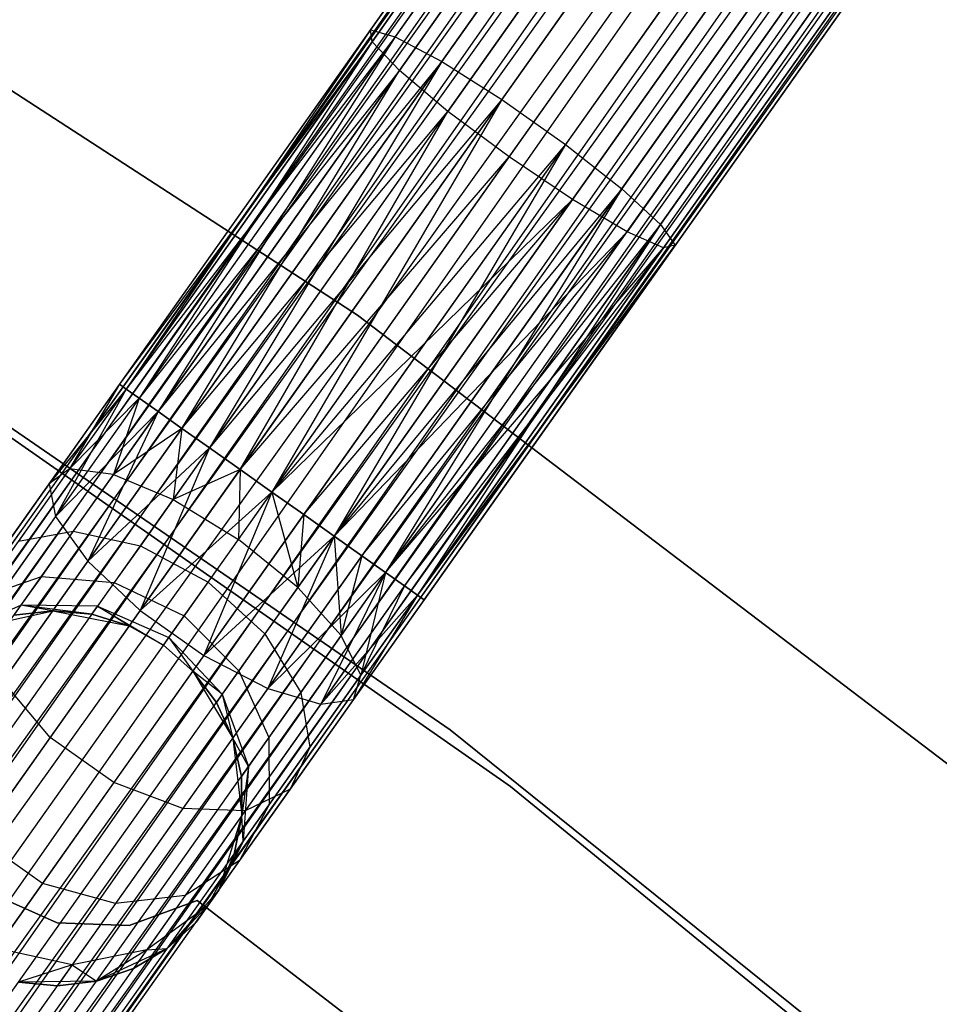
# Model space of a CAD drawing. Extents: x -102 to 102, y -101 to 102.
# Tile 449 of 481: x 34.75 to 39.65, y 48.26 to 53.51. Entities that reach past the tile are written whole.
import ezdxf

# ---------------------------------------------------------------- set-up
doc = ezdxf.new("R2010")
doc.units = 0
doc.header["$LTSCALE"] = 25.4
doc.layers.get('0').update_dxf_attribs({"linetype": 'CONTINUOUS'})

# ---------------------------------------------------------------- blocks, each defined once
blk = doc.blocks.new('NL2500011659_STL')
at = {"color": 0}
for p, q in [((24.1896, 35.8917, -7.3955), (45.7874, 66.402, -7.3955)), ((24.1896, 35.8917, -7.6045), (45.7874, 66.402, -7.3955)), ((24.1896, 35.8917, -7.6045), (45.7874, 66.402, -7.3955)), ((24.1896, 35.8917, -7.3955), (45.7874, 66.402, -7.3955)), ((45.8228, 66.3769, -7.809), (24.1896, 35.8917, -7.6045)), ((45.8228, 66.3769, -7.809), (24.1896, 35.8917, -7.6045)), ((45.7874, 66.402, -7.3955), (24.2251, 35.8666, -7.191)), ((45.7874, 66.402, -7.3955), (24.2251, 35.8666, -7.191)), ((24.2251, 35.8666, -7.809), (45.8228, 66.3769, -7.809)), ((24.2251, 35.8666, -7.809), (45.8228, 66.3769, -7.809)), ((24.2945, 35.8175, -8), (45.8228, 66.3769, -7.809)), ((24.2945, 35.8175, -8), (45.8228, 66.3769, -7.809)), ((24.2251, 35.8666, -7.191), (45.8922, 66.3277, -7)), ((24.2251, 35.8666, -7.191), (45.8922, 66.3277, -7)), ((24.2945, 35.8175, -7), (45.8922, 66.3277, -7)), ((24.2945, 35.8175, -7), (45.8922, 66.3277, -7)), ((45.8922, 66.3277, -7), (24.3948, 35.7465, -6.8309)), ((45.8922, 66.3277, -7), (24.3948, 35.7465, -6.8309)), ((45.9925, 66.2567, -8.1691), (24.2945, 35.8175, -8)), ((45.9925, 66.2567, -8.1691), (24.2945, 35.8175, -8)), ((24.3948, 35.7465, -8.1691), (45.9925, 66.2567, -8.1691)), ((24.3948, 35.7465, -8.1691), (45.9925, 66.2567, -8.1691)), ((24.5216, 35.6567, -8.309), (45.9925, 66.2567, -8.1691)), ((24.5216, 35.6567, -8.309), (45.9925, 66.2567, -8.1691)), ((24.3948, 35.7465, -6.8309), (46.1193, 66.167, -6.691)), ((24.3948, 35.7465, -6.8309), (46.1193, 66.167, -6.691)), ((24.5216, 35.6567, -6.691), (46.1193, 66.167, -6.691)), ((24.5216, 35.6567, -6.691), (46.1193, 66.167, -6.691)), ((46.1193, 66.167, -6.691), (24.6694, 35.5521, -6.5865)), ((46.1193, 66.167, -6.691), (24.6694, 35.5521, -6.5865)), ((46.2671, 66.0624, -8.4135), (24.5216, 35.6567, -8.309)), ((46.2671, 66.0624, -8.4135), (24.5216, 35.6567, -8.309)), ((24.6694, 35.5521, -8.4135), (46.2671, 66.0624, -8.4135)), ((24.6694, 35.5521, -8.4135), (46.2671, 66.0624, -8.4135)), ((24.8316, 35.4373, -8.4782), (46.2671, 66.0624, -8.4135)), ((24.8316, 35.4373, -8.4782), (46.2671, 66.0624, -8.4135)), ((24.6694, 35.5521, -6.5865), (46.4294, 65.9475, -6.5218)), ((24.6694, 35.5521, -6.5865), (46.4294, 65.9475, -6.5218)), ((24.8316, 35.4373, -6.5218), (46.4294, 65.9475, -6.5218)), ((24.8316, 35.4373, -6.5218), (46.4294, 65.9475, -6.5218)), ((24.8316, 35.4373, -8.4782), (46.5991, 65.8274, -8.5)), ((24.8316, 35.4373, -8.4782), (46.5991, 65.8274, -8.5)), ((25.0013, 35.3171, -6.5), (46.5991, 65.8274, -6.5)), ((25.0013, 35.3171, -6.5), (46.5991, 65.8274, -6.5)), ((25.0013, 35.3171, -8.5), (46.5991, 65.8274, -8.5)), ((25.0013, 35.3171, -8.5), (46.5991, 65.8274, -8.5)), ((25.171, 35.197, -8.4782), (46.5991, 65.8274, -8.5)), ((25.171, 35.197, -8.4782), (46.5991, 65.8274, -8.5)), ((25.171, 35.197, -6.5218), (46.7688, 65.7072, -6.5218)), ((25.171, 35.197, -6.5218), (46.7688, 65.7072, -6.5218)), ((46.7688, 65.7072, -6.5218), (25.3333, 35.0821, -6.5865)), ((46.7688, 65.7072, -6.5218), (25.3333, 35.0821, -6.5865)), ((46.9311, 65.5924, -8.4135), (25.171, 35.197, -8.4782)), ((46.9311, 65.5924, -8.4135), (25.171, 35.197, -8.4782)), ((25.3333, 35.0821, -8.4135), (46.9311, 65.5924, -8.4135)), ((25.3333, 35.0821, -8.4135), (46.9311, 65.5924, -8.4135)), ((25.4811, 34.9775, -8.309), (46.9311, 65.5924, -8.4135)), ((25.4811, 34.9775, -8.309), (46.9311, 65.5924, -8.4135)), ((25.3333, 35.0821, -6.5865), (47.0788, 65.4878, -6.691)), ((25.3333, 35.0821, -6.5865), (47.0788, 65.4878, -6.691)), ((25.4811, 34.9775, -6.691), (47.0788, 65.4878, -6.691)), ((25.4811, 34.9775, -6.691), (47.0788, 65.4878, -6.691)), ((47.0788, 65.4878, -6.691), (25.6079, 34.8878, -6.8309)), ((47.0788, 65.4878, -6.691), (25.6079, 34.8878, -6.8309)), ((47.2056, 65.398, -8.1691), (25.4811, 34.9775, -8.309)), ((47.2056, 65.398, -8.1691), (25.4811, 34.9775, -8.309)), ((25.6079, 34.8878, -8.1691), (47.2056, 65.398, -8.1691)), ((25.6079, 34.8878, -8.1691), (47.2056, 65.398, -8.1691)), ((25.7082, 34.8168, -8), (47.2056, 65.398, -8.1691)), ((25.7082, 34.8168, -8), (47.2056, 65.398, -8.1691)), ((25.6079, 34.8878, -6.8309), (47.3059, 65.327, -7)), ((25.6079, 34.8878, -6.8309), (47.3059, 65.327, -7)), ((25.7082, 34.8168, -7), (47.3059, 65.327, -7)), ((25.7082, 34.8168, -7), (47.3059, 65.327, -7)), ((47.3059, 65.327, -7), (25.7776, 34.7676, -7.191)), ((47.3059, 65.327, -7), (25.7776, 34.7676, -7.191)), ((47.3753, 65.2779, -7.809), (25.7082, 34.8168, -8)), ((47.3753, 65.2779, -7.809), (25.7082, 34.8168, -8)), ((25.7776, 34.7676, -7.809), (47.3753, 65.2779, -7.809)), ((25.7776, 34.7676, -7.809), (47.3753, 65.2779, -7.809)), ((25.7776, 34.7676, -7.191), (47.4108, 65.2528, -7.3955)), ((25.7776, 34.7676, -7.191), (47.4108, 65.2528, -7.3955)), ((25.8131, 34.7425, -7.6045), (47.3753, 65.2779, -7.809)), ((25.8131, 34.7425, -7.6045), (47.3753, 65.2779, -7.809)), ((47.4108, 65.2528, -7.3955), (25.8131, 34.7425, -7.6045)), ((25.8131, 34.7425, -7.3955), (47.4108, 65.2528, -7.3955)), ((47.4108, 65.2528, -7.3955), (25.8131, 34.7425, -7.6045)), ((25.8131, 34.7425, -7.3955), (47.4108, 65.2528, -7.3955)), ((37.9414, 55.3184, -307.0709), (36.6211, 53.4531, -307.4707)), ((37.9414, 55.3184, -307.0709), (36.6211, 53.4531, -307.4707)), ((38.0986, 55.318, -307.4558), (36.7523, 53.4161, -307.8635)), ((38.0986, 55.318, -307.4558), (36.7523, 53.4161, -307.8635)), ((37.9222, 55.216, -306.6683), (36.629, 53.3891, -307.0599)), ((37.9222, 55.216, -306.6683), (36.629, 53.3891, -307.0599)), ((38.3666, 55.215, -307.7567), (36.9999, 53.2844, -308.1705)), ((38.3666, 55.215, -307.7567), (36.9999, 53.2844, -308.1705)), ((38.0443, 55.0286, -306.3177), (36.7747, 53.2351, -306.7021)), ((38.0443, 55.0286, -306.3177), (36.7747, 53.2351, -306.7021)), ((38.699, 55.0271, -307.9213), (37.3212, 53.0808, -308.3385)), ((38.699, 55.0271, -307.9213), (37.3212, 53.0808, -308.3385)), ((38.2866, 54.7886, -306.0798), (37.033, 53.0178, -306.4594)), ((38.2866, 54.7886, -306.0798), (37.033, 53.0178, -306.4594)), ((39.0384, 54.7868, -307.9213), (37.6606, 52.8405, -308.3385)), ((39.0384, 54.7868, -307.9213), (37.6606, 52.8405, -308.3385)), ((36.5504, 51.9308, -308.5), (32.567, 54.5158, -308.5)), ((32.567, 54.5158, -318), (36.5504, 51.9308, -318)), ((36.5504, 51.9308, -308.5), (32.567, 54.5158, -308.5)), ((32.567, 54.5158, -318), (36.5504, 51.9308, -318)), ((37.3593, 52.7747, -306.3735), (38.6071, 54.5374, -305.9957)), ((37.3593, 52.7747, -306.3735), (38.6071, 54.5374, -305.9957)), ((39.3261, 54.5358, -307.7567), (37.9594, 52.6052, -308.1705)), ((39.3261, 54.5358, -307.7567), (37.9594, 52.6052, -308.1705)), ((38.9505, 54.3186, -306.0798), (37.697, 52.5478, -306.4594)), ((38.9505, 54.3186, -306.0798), (37.697, 52.5478, -306.4594)), ((39.5123, 54.3173, -307.4558), (38.166, 52.4153, -307.8635)), ((39.5123, 54.3173, -307.4558), (38.166, 52.4153, -307.8635)), ((39.2574, 54.1699, -306.3177), (37.9878, 52.3764, -306.7021)), ((39.2574, 54.1699, -306.3177), (37.9878, 52.3764, -306.7021)), ((39.5649, 54.1692, -307.0709), (38.2445, 52.3039, -307.4707)), ((39.5649, 54.1692, -307.0709), (38.2445, 52.3039, -307.4707)), ((39.4747, 54.117, -306.6683), (38.1815, 52.2901, -307.0599)), ((39.4747, 54.117, -306.6683), (38.1815, 52.2901, -307.0599)), ((36.6211, 53.4531, -307.4707), (35.2829, 51.5627, -307.3955)), ((36.6211, 53.4531, -307.4707), (35.2829, 51.5627, -307.6045)), ((36.6211, 53.4531, -307.4707), (35.2829, 51.5627, -307.3955)), ((36.6211, 53.4531, -307.4707), (35.2829, 51.5627, -307.6045)), ((36.6211, 53.4531, -307.4707), (35.3183, 51.5376, -307.809)), ((36.6211, 53.4531, -307.4707), (35.3183, 51.5376, -307.809)), ((36.629, 53.3891, -307.0599), (36.6211, 53.4531, -307.4707)), ((36.6211, 53.4531, -307.4707), (36.7523, 53.4161, -307.8635)), ((36.629, 53.3891, -307.0599), (36.6211, 53.4531, -307.4707)), ((36.6211, 53.4531, -307.4707), (36.7523, 53.4161, -307.8635)), ((36.629, 53.3891, -307.0599), (35.2829, 51.5627, -307.3955)), ((36.629, 53.3891, -307.0599), (35.2829, 51.5627, -307.3955)), ((36.7523, 53.4161, -307.8635), (35.3183, 51.5376, -307.809)), ((36.7523, 53.4161, -307.8635), (35.3183, 51.5376, -307.809)), ((36.629, 53.3891, -307.0599), (35.3183, 51.5376, -307.191)), ((36.629, 53.3891, -307.0599), (35.3183, 51.5376, -307.191)), ((36.7523, 53.4161, -307.8635), (35.3877, 51.4885, -308)), ((36.7523, 53.4161, -307.8635), (35.3877, 51.4885, -308)), ((36.629, 53.3891, -307.0599), (35.3877, 51.4885, -307)), ((36.629, 53.3891, -307.0599), (35.3877, 51.4885, -307)), ((36.7523, 53.4161, -307.8635), (35.488, 51.4175, -308.1691)), ((36.7523, 53.4161, -307.8635), (35.488, 51.4175, -308.1691)), ((36.7747, 53.2351, -306.7021), (36.629, 53.3891, -307.0599)), ((36.7747, 53.2351, -306.7021), (36.629, 53.3891, -307.0599)), ((36.7523, 53.4161, -307.8635), (36.9999, 53.2844, -308.1705)), ((36.7523, 53.4161, -307.8635), (36.9999, 53.2844, -308.1705)), ((36.9999, 53.2844, -308.1705), (35.488, 51.4175, -308.1691)), ((36.9999, 53.2844, -308.1705), (35.488, 51.4175, -308.1691)), ((36.9999, 53.2844, -308.1705), (35.6148, 51.3277, -308.309)), ((36.9999, 53.2844, -308.1705), (35.6148, 51.3277, -308.309)), ((36.9999, 53.2844, -308.1705), (35.7626, 51.2231, -308.4135)), ((36.9999, 53.2844, -308.1705), (35.7626, 51.2231, -308.4135)), ((36.9999, 53.2844, -308.1705), (37.3212, 53.0808, -308.3385)), ((36.9999, 53.2844, -308.1705), (37.3212, 53.0808, -308.3385)), ((36.7747, 53.2351, -306.7021), (35.3877, 51.4885, -307)), ((36.7747, 53.2351, -306.7021), (35.3877, 51.4885, -307)), ((36.7747, 53.2351, -306.7021), (35.488, 51.4175, -306.8309)), ((36.7747, 53.2351, -306.7021), (35.488, 51.4175, -306.8309)), ((35.6148, 51.3277, -306.691), (36.7747, 53.2351, -306.7021)), ((35.6148, 51.3277, -306.691), (36.7747, 53.2351, -306.7021)), ((37.033, 53.0178, -306.4594), (36.7747, 53.2351, -306.7021)), ((37.033, 53.0178, -306.4594), (36.7747, 53.2351, -306.7021)), ((37.3212, 53.0808, -308.3385), (35.7626, 51.2231, -308.4135)), ((37.3212, 53.0808, -308.3385), (35.7626, 51.2231, -308.4135)), ((37.3212, 53.0808, -308.3385), (35.9249, 51.1082, -308.4781)), ((37.3212, 53.0808, -308.3385), (35.9249, 51.1082, -308.4781)), ((37.3212, 53.0808, -308.3385), (36.0946, 50.9881, -308.5)), ((37.3212, 53.0808, -308.3385), (36.0946, 50.9881, -308.5)), ((37.3212, 53.0808, -308.3385), (37.6606, 52.8405, -308.3385)), ((37.3212, 53.0808, -308.3385), (37.6606, 52.8405, -308.3385)), ((35.6148, 51.3277, -306.691), (37.033, 53.0178, -306.4594)), ((35.6148, 51.3277, -306.691), (37.033, 53.0178, -306.4594)), ((35.7626, 51.2231, -306.5865), (37.033, 53.0178, -306.4594)), ((35.7626, 51.2231, -306.5865), (37.033, 53.0178, -306.4594)), ((35.9249, 51.1082, -306.5219), (37.033, 53.0178, -306.4594)), ((35.9249, 51.1082, -306.5219), (37.033, 53.0178, -306.4594)), ((37.3593, 52.7747, -306.3735), (37.033, 53.0178, -306.4594)), ((37.3593, 52.7747, -306.3735), (37.033, 53.0178, -306.4594)), ((37.6606, 52.8405, -308.3385), (36.0946, 50.9881, -308.5)), ((37.6606, 52.8405, -308.3385), (36.0946, 50.9881, -308.5)), ((37.6606, 52.8405, -308.3385), (36.2643, 50.868, -308.4781)), ((37.6606, 52.8405, -308.3385), (36.2643, 50.868, -308.4781)), ((37.6606, 52.8405, -308.3385), (36.4266, 50.7531, -308.4135)), ((37.6606, 52.8405, -308.3385), (36.4266, 50.7531, -308.4135)), ((37.6606, 52.8405, -308.3385), (37.9594, 52.6052, -308.1705)), ((37.6606, 52.8405, -308.3385), (37.9594, 52.6052, -308.1705)), ((35.9249, 51.1082, -306.5219), (37.3593, 52.7747, -306.3735)), ((35.9249, 51.1082, -306.5219), (37.3593, 52.7747, -306.3735)), ((36.0946, 50.9881, -306.5), (37.3593, 52.7747, -306.3735)), ((36.0946, 50.9881, -306.5), (37.3593, 52.7747, -306.3735)), ((37.697, 52.5478, -306.4594), (37.3593, 52.7747, -306.3735)), ((37.697, 52.5478, -306.4594), (37.3593, 52.7747, -306.3735)), ((37.9594, 52.6052, -308.1705), (36.4266, 50.7531, -308.4135)), ((37.9594, 52.6052, -308.1705), (36.4266, 50.7531, -308.4135)), ((37.9594, 52.6052, -308.1705), (36.5743, 50.6485, -308.309)), ((37.9594, 52.6052, -308.1705), (36.5743, 50.6485, -308.309)), ((37.9594, 52.6052, -308.1705), (36.7011, 50.5587, -308.1691)), ((37.9594, 52.6052, -308.1705), (36.7011, 50.5587, -308.1691)), ((37.9594, 52.6052, -308.1705), (38.166, 52.4153, -307.8635)), ((37.9594, 52.6052, -308.1705), (38.166, 52.4153, -307.8635)), ((36.0946, 50.9881, -306.5), (37.697, 52.5478, -306.4594)), ((36.0946, 50.9881, -306.5), (37.697, 52.5478, -306.4594)), ((36.2643, 50.868, -306.5219), (37.697, 52.5478, -306.4594)), ((36.2643, 50.868, -306.5219), (37.697, 52.5478, -306.4594)), ((37.697, 52.5478, -306.4594), (36.4266, 50.7531, -306.5865)), ((37.697, 52.5478, -306.4594), (36.4266, 50.7531, -306.5865)), ((37.9878, 52.3764, -306.7021), (37.697, 52.5478, -306.4594)), ((37.9878, 52.3764, -306.7021), (37.697, 52.5478, -306.4594)), ((38.166, 52.4153, -307.8635), (36.7011, 50.5587, -308.1691)), ((38.166, 52.4153, -307.8635), (36.7011, 50.5587, -308.1691)), ((38.166, 52.4153, -307.8635), (36.8014, 50.4878, -308)), ((38.166, 52.4153, -307.8635), (36.8014, 50.4878, -308)), ((38.166, 52.4153, -307.8635), (36.8708, 50.4386, -307.809)), ((38.166, 52.4153, -307.8635), (36.8708, 50.4386, -307.809)), ((38.166, 52.4153, -307.8635), (38.2445, 52.3039, -307.4707)), ((38.166, 52.4153, -307.8635), (38.2445, 52.3039, -307.4707)), ((33.1783, 52.3792, -308.5), (37.0452, 49.7211, -308.5)), ((37.0452, 49.7211, -318), (33.1783, 52.3792, -318)), ((37.0452, 49.7211, -318), (33.1783, 52.3792, -318)), ((33.1783, 52.3792, -308.5), (37.0452, 49.7211, -308.5)), ((36.4266, 50.7531, -306.5865), (37.9878, 52.3764, -306.7021)), ((36.4266, 50.7531, -306.5865), (37.9878, 52.3764, -306.7021)), ((36.5743, 50.6485, -306.691), (37.9878, 52.3764, -306.7021)), ((36.5743, 50.6485, -306.691), (37.9878, 52.3764, -306.7021)), ((36.7011, 50.5587, -306.8309), (37.9878, 52.3764, -306.7021)), ((36.7011, 50.5587, -306.8309), (37.9878, 52.3764, -306.7021)), ((38.1815, 52.2901, -307.0599), (37.9878, 52.3764, -306.7021)), ((38.1815, 52.2901, -307.0599), (37.9878, 52.3764, -306.7021)), ((36.7011, 50.5587, -306.8309), (38.1815, 52.2901, -307.0599)), ((36.7011, 50.5587, -306.8309), (38.1815, 52.2901, -307.0599)), ((36.8014, 50.4878, -307), (38.1815, 52.2901, -307.0599)), ((36.8014, 50.4878, -307), (38.1815, 52.2901, -307.0599)), ((38.2445, 52.3039, -307.4707), (36.8708, 50.4386, -307.809)), ((38.2445, 52.3039, -307.4707), (36.8708, 50.4386, -307.809)), ((36.8708, 50.4386, -307.191), (38.2445, 52.3039, -307.4707)), ((36.8708, 50.4386, -307.191), (38.2445, 52.3039, -307.4707)), ((38.1815, 52.2901, -307.0599), (36.8708, 50.4386, -307.191)), ((38.1815, 52.2901, -307.0599), (36.8708, 50.4386, -307.191)), ((38.2445, 52.3039, -307.4707), (36.9063, 50.4135, -307.6045)), ((36.9063, 50.4135, -307.3955), (38.2445, 52.3039, -307.4707)), ((36.9063, 50.4135, -307.3955), (38.2445, 52.3039, -307.4707)), ((38.2445, 52.3039, -307.4707), (36.9063, 50.4135, -307.6045)), ((38.2445, 52.3039, -307.4707), (38.1815, 52.2901, -307.0599)), ((38.2445, 52.3039, -307.4707), (38.1815, 52.2901, -307.0599)), ((37.3661, 49.4179, -316), (33.5682, 52.0709, -316)), ((33.5682, 52.0709, -315), (37.3661, 49.4179, -315)), ((37.3661, 49.4179, -316), (33.5682, 52.0709, -316)), ((33.5682, 52.0709, -315), (37.3661, 49.4179, -315)), ((40.3295, 49.0553, -308.5), (36.5504, 51.9308, -308.5)), ((36.5504, 51.9308, -318), (40.3295, 49.0553, -318)), ((36.5504, 51.9308, -308.5), (36.5504, 51.9308, -318)), ((40.3295, 49.0553, -308.5), (36.5504, 51.9308, -308.5)), ((36.5504, 51.9308, -318), (40.3295, 49.0553, -318)), ((36.5504, 51.9308, -308.5), (36.5504, 51.9308, -318)), ((35.2829, 51.5627, -307.6045), (34.9071, 51.0319, -307.4985)), ((35.2829, 51.5627, -307.3955), (34.9071, 51.0319, -307.4985)), ((35.2829, 51.5627, -307.3955), (34.9071, 51.0319, -307.4985)), ((35.2829, 51.5627, -307.6045), (34.9071, 51.0319, -307.4985)), ((35.2829, 51.5627, -307.6045), (35.0164, 51.1111, -307.8918)), ((35.2829, 51.5627, -307.6045), (35.0164, 51.1111, -307.8918)), ((35.2829, 51.5627, -307.3955), (35.3183, 51.5376, -307.191)), ((35.3183, 51.5376, -307.809), (35.2829, 51.5627, -307.6045)), ((35.2829, 51.5627, -307.3955), (35.3183, 51.5376, -307.191)), ((35.3183, 51.5376, -307.809), (35.2829, 51.5627, -307.6045)), ((35.3183, 51.5376, -307.191), (34.9071, 51.0319, -307.4985)), ((35.3183, 51.5376, -307.191), (34.9071, 51.0319, -307.4985)), ((35.3183, 51.5376, -307.191), (34.9414, 50.8579, -307.1223)), ((35.3183, 51.5376, -307.191), (34.9414, 50.8579, -307.1223)), ((35.3183, 51.5376, -307.809), (35.0164, 51.1111, -307.8918)), ((35.3183, 51.5376, -307.809), (35.0164, 51.1111, -307.8918)), ((35.3183, 51.5376, -307.191), (35.3877, 51.4885, -307)), ((35.3877, 51.4885, -308), (35.3183, 51.5376, -307.809)), ((35.3183, 51.5376, -307.191), (35.3877, 51.4885, -307)), ((35.3877, 51.4885, -308), (35.3183, 51.5376, -307.809)), ((35.3877, 51.4885, -307), (34.9414, 50.8579, -307.1223)), ((35.3877, 51.4885, -307), (34.9414, 50.8579, -307.1223)), ((35.3877, 51.4885, -308), (35.0164, 51.1111, -307.8918)), ((35.3877, 51.4885, -308), (35.0164, 51.1111, -307.8918)), ((35.3877, 51.4885, -308), (35.2504, 51.0818, -308.2343)), ((35.3877, 51.4885, -308), (35.2504, 51.0818, -308.2343)), ((35.3877, 51.4885, -307), (35.488, 51.4175, -306.8309)), ((35.488, 51.4175, -308.1691), (35.3877, 51.4885, -308)), ((35.3877, 51.4885, -307), (35.488, 51.4175, -306.8309)), ((35.488, 51.4175, -308.1691), (35.3877, 51.4885, -308)), ((35.488, 51.4175, -306.8309), (34.9414, 50.8579, -307.1223)), ((35.488, 51.4175, -306.8309), (34.9414, 50.8579, -307.1223)), ((35.488, 51.4175, -306.8309), (35.1133, 50.6192, -306.8285)), ((35.488, 51.4175, -306.8309), (35.1133, 50.6192, -306.8285)), ((35.488, 51.4175, -308.1691), (35.2504, 51.0818, -308.2343)), ((35.488, 51.4175, -308.1691), (35.2504, 51.0818, -308.2343)), ((35.488, 51.4175, -306.8309), (35.6148, 51.3277, -306.691)), ((35.6148, 51.3277, -308.309), (35.488, 51.4175, -308.1691)), ((35.488, 51.4175, -306.8309), (35.6148, 51.3277, -306.691)), ((35.6148, 51.3277, -308.309), (35.488, 51.4175, -308.1691)), ((35.6148, 51.3277, -306.691), (35.1133, 50.6192, -306.8285)), ((35.6148, 51.3277, -306.691), (35.1133, 50.6192, -306.8285)), ((35.6148, 51.3277, -308.309), (35.2504, 51.0818, -308.2343)), ((35.6148, 51.3277, -308.309), (35.2504, 51.0818, -308.2343)), ((35.6148, 51.3277, -308.309), (35.5686, 50.9491, -308.4667)), ((35.6148, 51.3277, -308.309), (35.5686, 50.9491, -308.4667)), ((35.7626, 51.2231, -308.4135), (35.6148, 51.3277, -308.309)), ((35.6148, 51.3277, -306.691), (35.7626, 51.2231, -306.5865)), ((35.6148, 51.3277, -306.691), (35.7626, 51.2231, -306.5865)), ((35.7626, 51.2231, -308.4135), (35.6148, 51.3277, -308.309)), ((35.7626, 51.2231, -306.5865), (35.1133, 50.6192, -306.8285)), ((35.7626, 51.2231, -306.5865), (35.1133, 50.6192, -306.8285)), ((35.7626, 51.2231, -306.5865), (35.3932, 50.3571, -306.6676)), ((35.7626, 51.2231, -306.5865), (35.3932, 50.3571, -306.6676)), ((35.7626, 51.2231, -308.4135), (35.5686, 50.9491, -308.4667)), ((35.7626, 51.2231, -308.4135), (35.5686, 50.9491, -308.4667)), ((35.9249, 51.1082, -308.4781), (35.7626, 51.2231, -308.4135)), ((35.7626, 51.2231, -306.5865), (35.9249, 51.1082, -306.5219)), ((35.7626, 51.2231, -306.5865), (35.9249, 51.1082, -306.5219)), ((35.9249, 51.1082, -308.4781), (35.7626, 51.2231, -308.4135)), ((35.0164, 51.1111, -307.8918), (34.7441, 50.7264, -308.132)), ((35.0164, 51.1111, -307.8918), (34.7441, 50.7264, -308.132)), ((35.0164, 51.1111, -307.8918), (34.9071, 51.0319, -307.4985)), ((35.0164, 51.1111, -307.8918), (34.9071, 51.0319, -307.4985)), ((35.2504, 51.0818, -308.2343), (35.0164, 51.1111, -307.8918)), ((35.2504, 51.0818, -308.2343), (35.0164, 51.1111, -307.8918)), ((35.2504, 51.0818, -308.2343), (35.0361, 50.779, -308.4233)), ((35.2504, 51.0818, -308.2343), (35.0361, 50.779, -308.4233)), ((35.2504, 51.0818, -308.2343), (35.5686, 50.9491, -308.4667)), ((35.2504, 51.0818, -308.2343), (35.5686, 50.9491, -308.4667)), ((35.9249, 51.1082, -306.5219), (35.3932, 50.3571, -306.6676)), ((35.9249, 51.1082, -306.5219), (35.3932, 50.3571, -306.6676)), ((35.9249, 51.1082, -308.4781), (35.5686, 50.9491, -308.4667)), ((35.9249, 51.1082, -308.4781), (35.5686, 50.9491, -308.4667)), ((35.9249, 51.1082, -308.4781), (35.916, 50.7359, -308.549)), ((35.9249, 51.1082, -308.4781), (35.916, 50.7359, -308.549)), ((36.0946, 50.9881, -308.5), (35.9249, 51.1082, -308.4781)), ((35.9249, 51.1082, -306.5219), (36.0946, 50.9881, -306.5)), ((35.9249, 51.1082, -306.5219), (36.0946, 50.9881, -306.5)), ((36.0946, 50.9881, -308.5), (35.9249, 51.1082, -308.4781)), ((34.9071, 51.0319, -307.4985), (34.5682, 50.5531, -307.7974)), ((34.9071, 51.0319, -307.4985), (34.5682, 50.5531, -307.7974)), ((34.9071, 51.0319, -307.4985), (34.9414, 50.8579, -307.1223)), ((34.9071, 51.0319, -307.4985), (34.9414, 50.8579, -307.1223)), ((36.0946, 50.9881, -306.5), (35.3932, 50.3571, -306.6676)), ((36.0946, 50.9881, -306.5), (35.3932, 50.3571, -306.6676)), ((36.0946, 50.9881, -306.5), (35.7326, 50.1168, -306.6676)), ((36.0946, 50.9881, -306.5), (35.7326, 50.1168, -306.6676)), ((35.916, 50.7359, -308.549), (36.0946, 50.9881, -308.5)), ((35.916, 50.7359, -308.549), (36.0946, 50.9881, -308.5)), ((36.2643, 50.868, -308.4781), (36.0946, 50.9881, -308.5)), ((36.0946, 50.9881, -306.5), (36.2643, 50.868, -306.5219)), ((36.0946, 50.9881, -308.5), (36.2326, 50.4791, -308.4667)), ((36.2643, 50.868, -308.4781), (36.0946, 50.9881, -308.5)), ((36.0946, 50.9881, -308.5), (36.2326, 50.4791, -308.4667)), ((36.0946, 50.9881, -306.5), (36.2643, 50.868, -306.5219)), ((35.5686, 50.9491, -308.4667), (35.3936, 50.7019, -308.621)), ((35.5686, 50.9491, -308.4667), (35.3936, 50.7019, -308.621)), ((35.5686, 50.9491, -308.4667), (35.916, 50.7359, -308.549)), ((35.5686, 50.9491, -308.4667), (35.916, 50.7359, -308.549)), ((34.9414, 50.8579, -307.1223), (34.5387, 50.2891, -307.4774)), ((34.9414, 50.8579, -307.1223), (34.5387, 50.2891, -307.4774)), ((34.9414, 50.8579, -307.1223), (35.1133, 50.6192, -306.8285)), ((34.9414, 50.8579, -307.1223), (35.1133, 50.6192, -306.8285)), ((36.2643, 50.868, -306.5219), (35.7326, 50.1168, -306.6676)), ((36.2643, 50.868, -306.5219), (35.7326, 50.1168, -306.6676)), ((36.2643, 50.868, -308.4781), (36.2326, 50.4791, -308.4667)), ((36.2643, 50.868, -308.4781), (36.2326, 50.4791, -308.4667)), ((36.4266, 50.7531, -308.4135), (36.2643, 50.868, -308.4781)), ((36.2643, 50.868, -306.5219), (36.4266, 50.7531, -306.5865)), ((36.4266, 50.7531, -308.4135), (36.2643, 50.868, -308.4781)), ((36.2643, 50.868, -306.5219), (36.4266, 50.7531, -306.5865)), ((34.7441, 50.7264, -308.132), (35.0361, 50.779, -308.4233)), ((34.7441, 50.7264, -308.132), (35.0361, 50.779, -308.4233)), ((35.0361, 50.779, -308.4233), (34.866, 50.5387, -308.7177)), ((35.0361, 50.779, -308.4233), (34.866, 50.5387, -308.7177)), ((35.0361, 50.779, -308.4233), (35.3936, 50.7019, -308.621)), ((35.0361, 50.779, -308.4233), (35.3936, 50.7019, -308.621)), ((36.4266, 50.7531, -306.5865), (35.7326, 50.1168, -306.6676)), ((36.4266, 50.7531, -306.5865), (35.7326, 50.1168, -306.6676)), ((35.755, 50.5084, -308.691), (35.916, 50.7359, -308.549)), ((35.755, 50.5084, -308.691), (35.916, 50.7359, -308.549)), ((36.2326, 50.4791, -308.4667), (35.916, 50.7359, -308.549)), ((36.2326, 50.4791, -308.4667), (35.916, 50.7359, -308.549)), ((36.4266, 50.7531, -306.5865), (36.0728, 49.94, -306.8285)), ((36.4266, 50.7531, -306.5865), (36.0728, 49.94, -306.8285)), ((36.4266, 50.7531, -308.4135), (36.2326, 50.4791, -308.4667)), ((36.4266, 50.7531, -308.4135), (36.2326, 50.4791, -308.4667)), ((36.5743, 50.6485, -308.309), (36.4266, 50.7531, -308.4135)), ((36.4266, 50.7531, -306.5865), (36.5743, 50.6485, -306.691)), ((36.4266, 50.7531, -308.4135), (36.4635, 50.2231, -308.2343)), ((36.5743, 50.6485, -308.309), (36.4266, 50.7531, -308.4135)), ((36.4266, 50.7531, -308.4135), (36.4635, 50.2231, -308.2343)), ((36.4266, 50.7531, -306.5865), (36.5743, 50.6485, -306.691)), ((35.3936, 50.7019, -308.621), (35.2548, 50.5057, -308.8614)), ((35.3936, 50.7019, -308.621), (35.2548, 50.5057, -308.8614)), ((35.3936, 50.7019, -308.621), (35.755, 50.5084, -308.691)), ((35.3936, 50.7019, -308.621), (35.755, 50.5084, -308.691)), ((35.1133, 50.6192, -306.8285), (34.6609, 49.9801, -307.2274)), ((35.1133, 50.6192, -306.8285), (34.6609, 49.9801, -307.2274)), ((35.1133, 50.6192, -306.8285), (35.3932, 50.3571, -306.6676)), ((35.1133, 50.6192, -306.8285), (35.3932, 50.3571, -306.6676)), ((36.5743, 50.6485, -306.691), (36.0728, 49.94, -306.8285)), ((36.5743, 50.6485, -306.691), (36.0728, 49.94, -306.8285)), ((36.5743, 50.6485, -308.309), (36.4635, 50.2231, -308.2343)), ((36.5743, 50.6485, -308.309), (36.4635, 50.2231, -308.2343)), ((36.7011, 50.5587, -308.1691), (36.5743, 50.6485, -308.309)), ((36.5743, 50.6485, -306.691), (36.7011, 50.5587, -306.8309)), ((36.7011, 50.5587, -308.1691), (36.5743, 50.6485, -308.309)), ((36.5743, 50.6485, -306.691), (36.7011, 50.5587, -306.8309)), ((36.7011, 50.5587, -306.8309), (36.0728, 49.94, -306.8285)), ((36.7011, 50.5587, -306.8309), (36.0728, 49.94, -306.8285)), ((36.7011, 50.5587, -306.8309), (36.3551, 49.8572, -307.1223)), ((36.7011, 50.5587, -306.8309), (36.3551, 49.8572, -307.1223)), ((36.7011, 50.5587, -308.1691), (36.4635, 50.2231, -308.2343)), ((36.7011, 50.5587, -308.1691), (36.4635, 50.2231, -308.2343)), ((36.7011, 50.5587, -308.1691), (36.5689, 50.0121, -307.8918)), ((36.7011, 50.5587, -308.1691), (36.5689, 50.0121, -307.8918)), ((36.8014, 50.4878, -308), (36.7011, 50.5587, -308.1691)), ((36.7011, 50.5587, -306.8309), (36.8014, 50.4878, -307)), ((36.8014, 50.4878, -308), (36.7011, 50.5587, -308.1691)), ((36.7011, 50.5587, -306.8309), (36.8014, 50.4878, -307)), ((34.5279, 50.421, -308.5061), (34.866, 50.5387, -308.7177)), ((34.5279, 50.421, -308.5061), (34.866, 50.5387, -308.7177)), ((34.866, 50.5387, -308.7177), (34.7567, 50.3844, -309.0887)), ((34.866, 50.5387, -308.7177), (34.7567, 50.3844, -309.0887)), ((34.866, 50.5387, -308.7177), (35.2548, 50.5057, -308.8614)), ((34.866, 50.5387, -308.7177), (35.2548, 50.5057, -308.8614)), ((35.2548, 50.5057, -308.8614), (35.1656, 50.3798, -309.1643)), ((35.2548, 50.5057, -308.8614), (35.1656, 50.3798, -309.1643)), ((35.2548, 50.5057, -308.8614), (35.6272, 50.3278, -308.9122)), ((35.2548, 50.5057, -308.8614), (35.6272, 50.3278, -308.9122)), ((35.6272, 50.3278, -308.9122), (35.755, 50.5084, -308.691)), ((35.6272, 50.3278, -308.9122), (35.755, 50.5084, -308.691)), ((35.755, 50.5084, -308.691), (36.0576, 50.2319, -308.621)), ((35.755, 50.5084, -308.691), (36.0576, 50.2319, -308.621)), ((36.2326, 50.4791, -308.4667), (36.0576, 50.2319, -308.621)), ((36.2326, 50.4791, -308.4667), (36.0576, 50.2319, -308.621)), ((36.4635, 50.2231, -308.2343), (36.2326, 50.4791, -308.4667)), ((36.4635, 50.2231, -308.2343), (36.2326, 50.4791, -308.4667)), ((36.8014, 50.4878, -307), (36.3551, 49.8572, -307.1223)), ((36.8014, 50.4878, -307), (36.3551, 49.8572, -307.1223)), ((36.8014, 50.4878, -308), (36.5689, 50.0121, -307.8918)), ((36.8014, 50.4878, -308), (36.5689, 50.0121, -307.8918)), ((36.8708, 50.4386, -307.809), (36.8014, 50.4878, -308)), ((36.8014, 50.4878, -307), (36.8708, 50.4386, -307.191)), ((36.8708, 50.4386, -307.809), (36.8014, 50.4878, -308)), ((36.8014, 50.4878, -307), (36.8708, 50.4386, -307.191)), ((36.8708, 50.4386, -307.191), (36.3551, 49.8572, -307.1223)), ((36.8708, 50.4386, -307.191), (36.3551, 49.8572, -307.1223)), ((36.8708, 50.4386, -307.809), (36.5306, 49.8827, -307.4985)), ((36.8708, 50.4386, -307.809), (36.5306, 49.8827, -307.4985)), ((36.8708, 50.4386, -307.191), (36.5306, 49.8827, -307.4985)), ((36.8708, 50.4386, -307.191), (36.5306, 49.8827, -307.4985)), ((36.9063, 50.4135, -307.3955), (36.5306, 49.8827, -307.4985)), ((36.9063, 50.4135, -307.6045), (36.5306, 49.8827, -307.4985)), ((36.9063, 50.4135, -307.6045), (36.5306, 49.8827, -307.4985)), ((36.9063, 50.4135, -307.3955), (36.5306, 49.8827, -307.4985)), ((36.8708, 50.4386, -307.809), (36.5689, 50.0121, -307.8918)), ((36.8708, 50.4386, -307.809), (36.5689, 50.0121, -307.8918)), ((36.9063, 50.4135, -307.6045), (36.8708, 50.4386, -307.809)), ((36.8708, 50.4386, -307.191), (36.9063, 50.4135, -307.3955)), ((36.9063, 50.4135, -307.6045), (36.8708, 50.4386, -307.809)), ((36.8708, 50.4386, -307.191), (36.9063, 50.4135, -307.3955)), ((34.3892, 50.225, -308.9774), (34.7567, 50.3844, -309.0887)), ((34.3892, 50.225, -308.9774), (34.7567, 50.3844, -309.0887)), ((34.5211, 50.2642, -314), (34.9267, 50.3556, -314)), ((34.5211, 50.2642, -314), (34.9267, 50.3556, -314)), ((34.7567, 50.3844, -309.0887), (34.7191, 50.3312, -309.5)), ((34.7567, 50.3844, -309.0887), (34.7191, 50.3312, -309.5)), ((34.9267, 50.3556, -309.5), (34.7191, 50.3312, -309.5)), ((34.7191, 50.3312, -309.5), (34.9267, 50.3556, -314)), ((34.7191, 50.3312, -309.5), (34.9267, 50.3556, -314)), ((34.9267, 50.3556, -309.5), (34.7191, 50.3312, -309.5)), ((35.1656, 50.3798, -309.1643), (34.7567, 50.3844, -309.0887)), ((35.1349, 50.3364, -309.5), (34.7567, 50.3844, -309.0887)), ((35.1656, 50.3798, -309.1643), (34.7567, 50.3844, -309.0887)), ((35.1349, 50.3364, -309.5), (34.7567, 50.3844, -309.0887)), ((34.9267, 50.3556, -309.5), (34.7567, 50.3844, -309.0887)), ((34.9267, 50.3556, -309.5), (34.7567, 50.3844, -309.0887)), ((35.3932, 50.3571, -306.6676), (34.9135, 49.6795, -307.0906)), ((35.3932, 50.3571, -306.6676), (34.9135, 49.6795, -307.0906)), ((34.9267, 50.3556, -314), (35.3345, 50.2742, -314)), ((35.1349, 50.3364, -309.5), (34.9267, 50.3556, -309.5)), ((34.9267, 50.3556, -314), (35.1349, 50.3364, -309.5)), ((34.9267, 50.3556, -314), (35.3345, 50.2742, -314)), ((34.9267, 50.3556, -309.5), (34.9267, 50.3556, -314)), ((34.9267, 50.3556, -309.5), (34.9267, 50.3556, -314)), ((35.1349, 50.3364, -309.5), (34.9267, 50.3556, -309.5)), ((34.9267, 50.3556, -314), (35.1349, 50.3364, -309.5)), ((35.1349, 50.3364, -309.5), (35.1656, 50.3798, -309.1643)), ((35.1349, 50.3364, -309.5), (35.1656, 50.3798, -309.1643)), ((35.3345, 50.2742, -309.5), (35.1656, 50.3798, -309.1643)), ((35.1656, 50.3798, -309.1643), (35.5168, 50.1719, -309.5)), ((35.3345, 50.2742, -309.5), (35.1656, 50.3798, -309.1643)), ((35.1656, 50.3798, -309.1643), (35.5168, 50.1719, -309.5)), ((35.1656, 50.3798, -309.1643), (35.5451, 50.2119, -309.191)), ((35.1656, 50.3798, -309.1643), (35.5451, 50.2119, -309.191)), ((35.3932, 50.3571, -306.6676), (35.7326, 50.1168, -306.6676)), ((35.3932, 50.3571, -306.6676), (35.7326, 50.1168, -306.6676)), ((35.3345, 50.2742, -309.5), (35.1349, 50.3364, -309.5)), ((35.1349, 50.3364, -309.5), (35.3345, 50.2742, -314)), ((35.1349, 50.3364, -309.5), (35.3345, 50.2742, -314)), ((35.3345, 50.2742, -309.5), (35.1349, 50.3364, -309.5)), ((35.5451, 50.2119, -309.191), (35.6272, 50.3278, -308.9122)), ((35.5451, 50.2119, -309.191), (35.6272, 50.3278, -308.9122)), ((35.6272, 50.3278, -308.9122), (35.9187, 50.0357, -308.8614)), ((35.6272, 50.3278, -308.9122), (35.9187, 50.0357, -308.8614)), ((35.3345, 50.2742, -314), (35.5168, 50.1719, -314)), ((35.5168, 50.1719, -309.5), (35.3345, 50.2742, -309.5)), ((35.3345, 50.2742, -309.5), (35.3345, 50.2742, -314)), ((35.3345, 50.2742, -309.5), (35.3345, 50.2742, -314)), ((35.5168, 50.1719, -309.5), (35.3345, 50.2742, -309.5)), ((35.3345, 50.2742, -314), (35.5168, 50.1719, -314)), ((35.5168, 50.1719, -309.5), (35.5451, 50.2119, -309.191)), ((35.5168, 50.1719, -309.5), (35.5451, 50.2119, -309.191)), ((35.5451, 50.2119, -309.191), (35.6739, 50.034, -309.5)), ((35.5451, 50.2119, -309.191), (35.6739, 50.034, -309.5)), ((35.5451, 50.2119, -309.191), (35.8296, 49.9098, -309.1643)), ((35.5451, 50.2119, -309.191), (35.8296, 49.9098, -309.1643)), ((36.0576, 50.2319, -308.621), (35.9187, 50.0357, -308.8614)), ((36.0576, 50.2319, -308.621), (35.9187, 50.0357, -308.8614)), ((36.0576, 50.2319, -308.621), (36.2492, 49.9203, -308.4233)), ((36.0576, 50.2319, -308.621), (36.2492, 49.9203, -308.4233)), ((36.4635, 50.2231, -308.2343), (36.2492, 49.9203, -308.4233)), ((36.4635, 50.2231, -308.2343), (36.2492, 49.9203, -308.4233)), ((36.5689, 50.0121, -307.8918), (36.4635, 50.2231, -308.2343)), ((36.5689, 50.0121, -307.8918), (36.4635, 50.2231, -308.2343)), ((35.5168, 50.1719, -314), (35.6739, 50.034, -314)), ((35.6739, 50.034, -309.5), (35.5168, 50.1719, -309.5)), ((35.5168, 50.1719, -309.5), (35.5168, 50.1719, -314)), ((35.5168, 50.1719, -309.5), (35.5168, 50.1719, -314)), ((35.6739, 50.034, -309.5), (35.5168, 50.1719, -309.5)), ((35.5168, 50.1719, -314), (35.6739, 50.034, -314)), ((35.7326, 50.1168, -306.6676), (35.2529, 49.4392, -307.0906)), ((35.7326, 50.1168, -306.6676), (35.2529, 49.4392, -307.0906)), ((35.7326, 50.1168, -306.6676), (36.0728, 49.94, -306.8285)), ((35.7326, 50.1168, -306.6676), (36.0728, 49.94, -306.8285)), ((35.6739, 50.034, -314), (35.8862, 49.6764, -314)), ((35.8296, 49.9098, -309.1643), (35.6739, 50.034, -309.5)), ((35.8296, 49.9098, -309.1643), (35.6739, 50.034, -309.5)), ((35.7988, 49.8664, -309.5), (35.6739, 50.034, -309.5)), ((35.6739, 50.034, -314), (35.7988, 49.8664, -309.5)), ((35.6739, 50.034, -314), (35.8862, 49.6764, -314)), ((35.6739, 50.034, -309.5), (35.6739, 50.034, -314)), ((35.6739, 50.034, -309.5), (35.6739, 50.034, -314)), ((35.7988, 49.8664, -309.5), (35.6739, 50.034, -309.5)), ((35.6739, 50.034, -314), (35.7988, 49.8664, -309.5)), ((35.9187, 50.0357, -308.8614), (35.8296, 49.9098, -309.1643)), ((35.9187, 50.0357, -308.8614), (35.8296, 49.9098, -309.1643)), ((35.9187, 50.0357, -308.8614), (36.0791, 49.68, -308.7177)), ((35.9187, 50.0357, -308.8614), (36.0791, 49.68, -308.7177)), ((34.9135, 49.6795, -307.0906), (34.6609, 49.9801, -307.2274)), ((34.9135, 49.6795, -307.0906), (34.6609, 49.9801, -307.2274)), ((36.5689, 50.0121, -307.8918), (36.2966, 49.6274, -308.132)), ((36.5689, 50.0121, -307.8918), (36.2966, 49.6274, -308.132)), ((36.5306, 49.8827, -307.4985), (36.5689, 50.0121, -307.8918)), ((36.5306, 49.8827, -307.4985), (36.5689, 50.0121, -307.8918)), ((36.0728, 49.94, -306.8285), (35.6204, 49.3009, -307.2274)), ((36.0728, 49.94, -306.8285), (35.6204, 49.3009, -307.2274)), ((36.0728, 49.94, -306.8285), (36.3551, 49.8572, -307.1223)), ((36.0728, 49.94, -306.8285), (36.3551, 49.8572, -307.1223)), ((35.8296, 49.9098, -309.1643), (35.7988, 49.8664, -309.5)), ((35.8296, 49.9098, -309.1643), (35.7988, 49.8664, -309.5)), ((35.8296, 49.9098, -309.1643), (35.8862, 49.6764, -309.5)), ((35.8296, 49.9098, -309.1643), (35.8862, 49.6764, -309.5)), ((35.8296, 49.9098, -309.1643), (35.9698, 49.5257, -309.0887)), ((35.8296, 49.9098, -309.1643), (35.9698, 49.5257, -309.0887)), ((36.2492, 49.9203, -308.4233), (36.0791, 49.68, -308.7177)), ((36.2492, 49.9203, -308.4233), (36.0791, 49.68, -308.7177)), ((36.5306, 49.8827, -307.4985), (36.1916, 49.4039, -307.7974)), ((36.5306, 49.8827, -307.4985), (36.1916, 49.4039, -307.7974)), ((36.2492, 49.9203, -308.4233), (36.2966, 49.6274, -308.132)), ((36.2492, 49.9203, -308.4233), (36.2966, 49.6274, -308.132)), ((36.3551, 49.8572, -307.1223), (36.5306, 49.8827, -307.4985)), ((36.3551, 49.8572, -307.1223), (36.5306, 49.8827, -307.4985)), ((35.8862, 49.6764, -309.5), (35.7988, 49.8664, -309.5)), ((35.7988, 49.8664, -309.5), (35.8862, 49.6764, -314)), ((35.7988, 49.8664, -309.5), (35.8862, 49.6764, -314)), ((35.8862, 49.6764, -309.5), (35.7988, 49.8664, -309.5)), ((36.3551, 49.8572, -307.1223), (35.9524, 49.2884, -307.4774)), ((36.3551, 49.8572, -307.1223), (35.9524, 49.2884, -307.4774)), ((37.0452, 49.7211, -308.5), (40.7, 46.7782, -308.5)), ((40.7, 46.7782, -318), (37.0452, 49.7211, -318)), ((37.0452, 49.7211, -318), (37.0452, 49.7211, -308.5)), ((37.0452, 49.7211, -318), (37.0452, 49.7211, -308.5)), ((40.7, 46.7782, -318), (37.0452, 49.7211, -318)), ((37.0452, 49.7211, -308.5), (40.7, 46.7782, -308.5)), ((34.9135, 49.6795, -307.0906), (34.5328, 49.1417, -307.7495)), ((34.9135, 49.6795, -307.0906), (34.5328, 49.1417, -307.7495)), ((35.2529, 49.4392, -307.0906), (34.9135, 49.6795, -307.0906)), ((35.2529, 49.4392, -307.0906), (34.9135, 49.6795, -307.0906)), ((35.8862, 49.6764, -314), (35.9348, 49.2635, -314)), ((35.9698, 49.5257, -309.0887), (35.8862, 49.6764, -309.5)), ((35.9698, 49.5257, -309.0887), (35.8862, 49.6764, -309.5)), ((35.9322, 49.4725, -309.5), (35.8862, 49.6764, -309.5)), ((35.8862, 49.6764, -314), (35.9322, 49.4725, -309.5)), ((35.8862, 49.6764, -314), (35.9348, 49.2635, -314)), ((35.8862, 49.6764, -309.5), (35.8862, 49.6764, -314)), ((35.8862, 49.6764, -309.5), (35.8862, 49.6764, -314)), ((35.9322, 49.4725, -309.5), (35.8862, 49.6764, -309.5)), ((35.8862, 49.6764, -314), (35.9322, 49.4725, -309.5)), ((36.0791, 49.68, -308.7177), (35.9698, 49.5257, -309.0887)), ((36.0791, 49.68, -308.7177), (35.9698, 49.5257, -309.0887)), ((36.0791, 49.68, -308.7177), (36.0804, 49.322, -308.5061)), ((36.0791, 49.68, -308.7177), (36.0804, 49.322, -308.5061)), ((36.2966, 49.6274, -308.132), (36.0804, 49.322, -308.5061)), ((36.2966, 49.6274, -308.132), (36.0804, 49.322, -308.5061)), ((36.2966, 49.6274, -308.132), (36.1916, 49.4039, -307.7974)), ((36.2966, 49.6274, -308.132), (36.1916, 49.4039, -307.7974)), ((35.9698, 49.5257, -309.0887), (35.9322, 49.4725, -309.5)), ((35.9698, 49.5257, -309.0887), (35.9322, 49.4725, -309.5)), ((35.9698, 49.5257, -309.0887), (35.9348, 49.2635, -309.5)), ((35.9698, 49.5257, -309.0887), (35.9348, 49.2635, -309.5)), ((35.9698, 49.5257, -309.0887), (35.9417, 49.126, -308.9774)), ((35.9698, 49.5257, -309.0887), (35.9417, 49.126, -308.9774)), ((35.9348, 49.2635, -309.5), (35.9322, 49.4725, -309.5)), ((35.9322, 49.4725, -309.5), (35.9348, 49.2635, -314)), ((35.9322, 49.4725, -309.5), (35.9348, 49.2635, -314)), ((35.9348, 49.2635, -309.5), (35.9322, 49.4725, -309.5)), ((35.2529, 49.4392, -307.0906), (34.8722, 48.9015, -307.7495)), ((35.2529, 49.4392, -307.0906), (34.8722, 48.9015, -307.7495)), ((35.6204, 49.3009, -307.2274), (35.2529, 49.4392, -307.0906)), ((35.6204, 49.3009, -307.2274), (35.2529, 49.4392, -307.0906)), ((36.1916, 49.4039, -307.7974), (35.9226, 49.0238, -308.263)), ((36.1916, 49.4039, -307.7974), (35.9226, 49.0238, -308.263)), ((36.1916, 49.4039, -307.7974), (35.9524, 49.2884, -307.4774)), ((36.1916, 49.4039, -307.7974), (35.9524, 49.2884, -307.4774)), ((40.9551, 46.4885, -316), (37.3661, 49.4179, -316)), ((37.3661, 49.4179, -316), (37.3661, 49.4179, -315)), ((37.3661, 49.4179, -315), (40.9551, 46.4885, -315)), ((37.3661, 49.4179, -316), (37.3661, 49.4179, -315)), ((40.9551, 46.4885, -316), (37.3661, 49.4179, -316)), ((37.3661, 49.4179, -315), (40.9551, 46.4885, -315)), ((35.6204, 49.3009, -307.2274), (35.2613, 48.7937, -307.8489)), ((35.6204, 49.3009, -307.2274), (35.2613, 48.7937, -307.8489)), ((35.9524, 49.2884, -307.4774), (35.6204, 49.3009, -307.2274)), ((35.9524, 49.2884, -307.4774), (35.6204, 49.3009, -307.2274)), ((36.0804, 49.322, -308.5061), (35.9226, 49.0238, -308.263)), ((36.0804, 49.322, -308.5061), (35.9226, 49.0238, -308.263)), ((36.0804, 49.322, -308.5061), (35.9417, 49.126, -308.9774)), ((36.0804, 49.322, -308.5061), (35.9417, 49.126, -308.9774)), ((35.9524, 49.2884, -307.4774), (35.6329, 48.837, -308.0305)), ((35.9524, 49.2884, -307.4774), (35.6329, 48.837, -308.0305)), ((35.9348, 49.2635, -314), (35.8112, 48.8664, -314)), ((35.9348, 49.2635, -314), (35.8112, 48.8664, -314)), ((35.8938, 49.0584, -309.5), (35.9348, 49.2635, -309.5)), ((35.9348, 49.2635, -314), (35.8938, 49.0584, -309.5)), ((35.8938, 49.0584, -309.5), (35.9348, 49.2635, -309.5)), ((35.9348, 49.2635, -314), (35.8938, 49.0584, -309.5)), ((35.9417, 49.126, -308.9774), (35.9348, 49.2635, -309.5)), ((35.9417, 49.126, -308.9774), (35.9348, 49.2635, -309.5)), ((35.9348, 49.2635, -309.5), (35.9348, 49.2635, -314)), ((35.9348, 49.2635, -309.5), (35.9348, 49.2635, -314)), ((34.8722, 48.9015, -307.7495), (34.5328, 49.1417, -307.7495)), ((34.8722, 48.9015, -307.7495), (34.5328, 49.1417, -307.7495)), ((35.9417, 49.126, -308.9774), (35.7499, 48.7799, -308.8497)), ((35.9417, 49.126, -308.9774), (35.7499, 48.7799, -308.8497)), ((35.9417, 49.126, -308.9774), (35.8112, 48.8664, -309.5)), ((35.9417, 49.126, -308.9774), (35.8112, 48.8664, -309.5)), ((35.9417, 49.126, -308.9774), (35.8938, 49.0584, -309.5)), ((35.9417, 49.126, -308.9774), (35.8938, 49.0584, -309.5)), ((35.8112, 48.8664, -309.5), (35.8938, 49.0584, -309.5)), ((35.8938, 49.0584, -309.5), (35.8112, 48.8664, -314)), ((35.8938, 49.0584, -309.5), (35.8112, 48.8664, -314)), ((35.8112, 48.8664, -309.5), (35.8938, 49.0584, -309.5)), ((35.9226, 49.0238, -308.263), (35.6329, 48.837, -308.0305)), ((35.9226, 49.0238, -308.263), (35.6329, 48.837, -308.0305)), ((35.9226, 49.0238, -308.263), (35.7499, 48.7799, -308.8497)), ((35.9226, 49.0238, -308.263), (35.7499, 48.7799, -308.8497)), ((34.8722, 48.9015, -307.7495), (34.6278, 48.5562, -308.5797)), ((34.8722, 48.9015, -307.7495), (34.6278, 48.5562, -308.5797)), ((35.2613, 48.7937, -307.8489), (34.8722, 48.9015, -307.7495)), ((35.2613, 48.7937, -307.8489), (34.8722, 48.9015, -307.7495)), ((34.5983, 48.8488, -312), (34.9496, 48.6909, -312)), ((34.9496, 48.6909, -314), (34.5983, 48.8488, -314)), ((34.9496, 48.6909, -314), (34.5983, 48.8488, -314)), ((34.5983, 48.8488, -312), (34.9496, 48.6909, -312)), ((35.6329, 48.837, -308.0305), (35.2613, 48.7937, -307.8489)), ((35.6329, 48.837, -308.0305), (35.2613, 48.7937, -307.8489)), ((35.6329, 48.837, -308.0305), (35.4277, 48.5471, -308.7274)), ((35.6329, 48.837, -308.0305), (35.4277, 48.5471, -308.7274)), ((35.8112, 48.8664, -314), (35.5368, 48.554, -314)), ((35.8112, 48.8664, -314), (35.5368, 48.554, -314)), ((35.8112, 48.8664, -314), (35.6904, 48.6958, -309.5)), ((35.8112, 48.8664, -314), (35.6904, 48.6958, -309.5)), ((35.7499, 48.7799, -308.8497), (35.8112, 48.8664, -309.5)), ((35.7499, 48.7799, -308.8497), (35.8112, 48.8664, -309.5)), ((35.8112, 48.8664, -309.5), (35.8112, 48.8664, -314)), ((35.8112, 48.8664, -309.5), (35.8112, 48.8664, -314)), ((35.2613, 48.7937, -307.8489), (35.0308, 48.468, -308.632)), ((35.2613, 48.7937, -307.8489), (35.0308, 48.468, -308.632)), ((35.3344, 48.6776, -312), (35.6958, 48.8107, -312)), ((35.6958, 48.8107, -314), (35.3344, 48.6776, -314)), ((35.6958, 48.8107, -314), (35.3344, 48.6776, -314)), ((35.3344, 48.6776, -312), (35.6958, 48.8107, -312)), ((35.7499, 48.7799, -308.8497), (35.4277, 48.5471, -308.7274)), ((35.7499, 48.7799, -308.8497), (35.4277, 48.5471, -308.7274)), ((35.7499, 48.7799, -308.8497), (35.5368, 48.554, -309.5)), ((35.7499, 48.7799, -308.8497), (35.5368, 48.554, -309.5)), ((35.7499, 48.7799, -308.8497), (35.6904, 48.6958, -309.5)), ((35.7499, 48.7799, -308.8497), (35.6904, 48.6958, -309.5)), ((35.6958, 48.8107, -312), (35.6958, 48.8107, -314)), ((35.6958, 48.8107, -312), (37.9226, 47.1025, -312)), ((37.9226, 47.1025, -314), (35.6958, 48.8107, -314)), ((35.6958, 48.8107, -312), (35.6958, 48.8107, -314)), ((37.9226, 47.1025, -314), (35.6958, 48.8107, -314)), ((35.6958, 48.8107, -312), (37.9226, 47.1025, -312)), ((34.9496, 48.6909, -312), (34.9496, 48.6909, -314)), ((34.9496, 48.6909, -312), (34.9496, 48.6909, -314)), ((34.9496, 48.6909, -312), (35.3344, 48.6776, -312)), ((35.3344, 48.6776, -314), (34.9496, 48.6909, -314)), ((35.3344, 48.6776, -314), (34.9496, 48.6909, -314)), ((34.9496, 48.6909, -312), (35.3344, 48.6776, -312)), ((35.3344, 48.6776, -312), (35.3344, 48.6776, -314)), ((35.3344, 48.6776, -312), (35.3344, 48.6776, -314)), ((35.5368, 48.554, -309.5), (35.6904, 48.6958, -309.5)), ((35.6904, 48.6958, -309.5), (35.5368, 48.554, -314)), ((35.6904, 48.6958, -309.5), (35.5368, 48.554, -314)), ((35.5368, 48.554, -309.5), (35.6904, 48.6958, -309.5)), ((35.0308, 48.468, -308.632), (34.6278, 48.5562, -308.5797)), ((35.0308, 48.468, -308.632), (34.6278, 48.5562, -308.5797)), ((35.4277, 48.5471, -308.7274), (35.0308, 48.468, -308.632)), ((35.4277, 48.5471, -308.7274), (35.0308, 48.468, -308.632)), ((35.5368, 48.554, -314), (35.159, 48.3802, -314)), ((35.5368, 48.554, -314), (35.159, 48.3802, -314)), ((35.4277, 48.5471, -308.7274), (35.159, 48.3802, -309.5)), ((35.4277, 48.5471, -308.7274), (35.159, 48.3802, -309.5)), ((35.357, 48.4473, -309.5), (35.5368, 48.554, -309.5)), ((35.5368, 48.554, -314), (35.357, 48.4473, -309.5)), ((35.357, 48.4473, -309.5), (35.5368, 48.554, -309.5)), ((35.5368, 48.554, -314), (35.357, 48.4473, -309.5)), ((35.4277, 48.5471, -308.7274), (35.357, 48.4473, -309.5)), ((35.4277, 48.5471, -308.7274), (35.357, 48.4473, -309.5)), ((35.4277, 48.5471, -308.7274), (35.5368, 48.554, -309.5)), ((35.4277, 48.5471, -308.7274), (35.5368, 48.554, -309.5)), ((35.5368, 48.554, -309.5), (35.5368, 48.554, -314)), ((35.5368, 48.554, -309.5), (35.5368, 48.554, -314)), ((35.0308, 48.468, -308.632), (34.7432, 48.3751, -309.5)), ((35.0308, 48.468, -308.632), (34.7432, 48.3751, -309.5)), ((35.0308, 48.468, -308.632), (34.9514, 48.3558, -309.5)), ((35.0308, 48.468, -308.632), (34.9514, 48.3558, -309.5)), ((35.0308, 48.468, -308.632), (35.159, 48.3802, -309.5)), ((35.0308, 48.468, -308.632), (35.159, 48.3802, -309.5)), ((35.159, 48.3802, -309.5), (35.357, 48.4473, -309.5)), ((35.357, 48.4473, -309.5), (35.159, 48.3802, -314)), ((35.357, 48.4473, -309.5), (35.159, 48.3802, -314)), ((35.159, 48.3802, -309.5), (35.357, 48.4473, -309.5)), ((35.159, 48.3802, -314), (34.7432, 48.3751, -314)), ((35.159, 48.3802, -314), (34.7432, 48.3751, -314)), ((34.7432, 48.3751, -309.5), (34.9514, 48.3558, -309.5)), ((34.9514, 48.3558, -309.5), (34.7432, 48.3751, -314)), ((34.9514, 48.3558, -309.5), (34.7432, 48.3751, -314)), ((34.7432, 48.3751, -309.5), (34.9514, 48.3558, -309.5)), ((34.9514, 48.3558, -309.5), (35.159, 48.3802, -309.5)), ((35.159, 48.3802, -314), (34.9514, 48.3558, -309.5)), ((34.9514, 48.3558, -309.5), (35.159, 48.3802, -309.5)), ((35.159, 48.3802, -314), (34.9514, 48.3558, -309.5)), ((35.159, 48.3802, -309.5), (35.159, 48.3802, -314)), ((35.159, 48.3802, -309.5), (35.159, 48.3802, -314))]:
    blk.add_line(p, q, dxfattribs=at)

msp = doc.modelspace()

# ---------------------------------------------------------------- block references
at = {"color": 0}
msp.add_blockref('NL2500011659_STL', (0, 0), dxfattribs=at)

doc.saveas('drawing.dxf')
